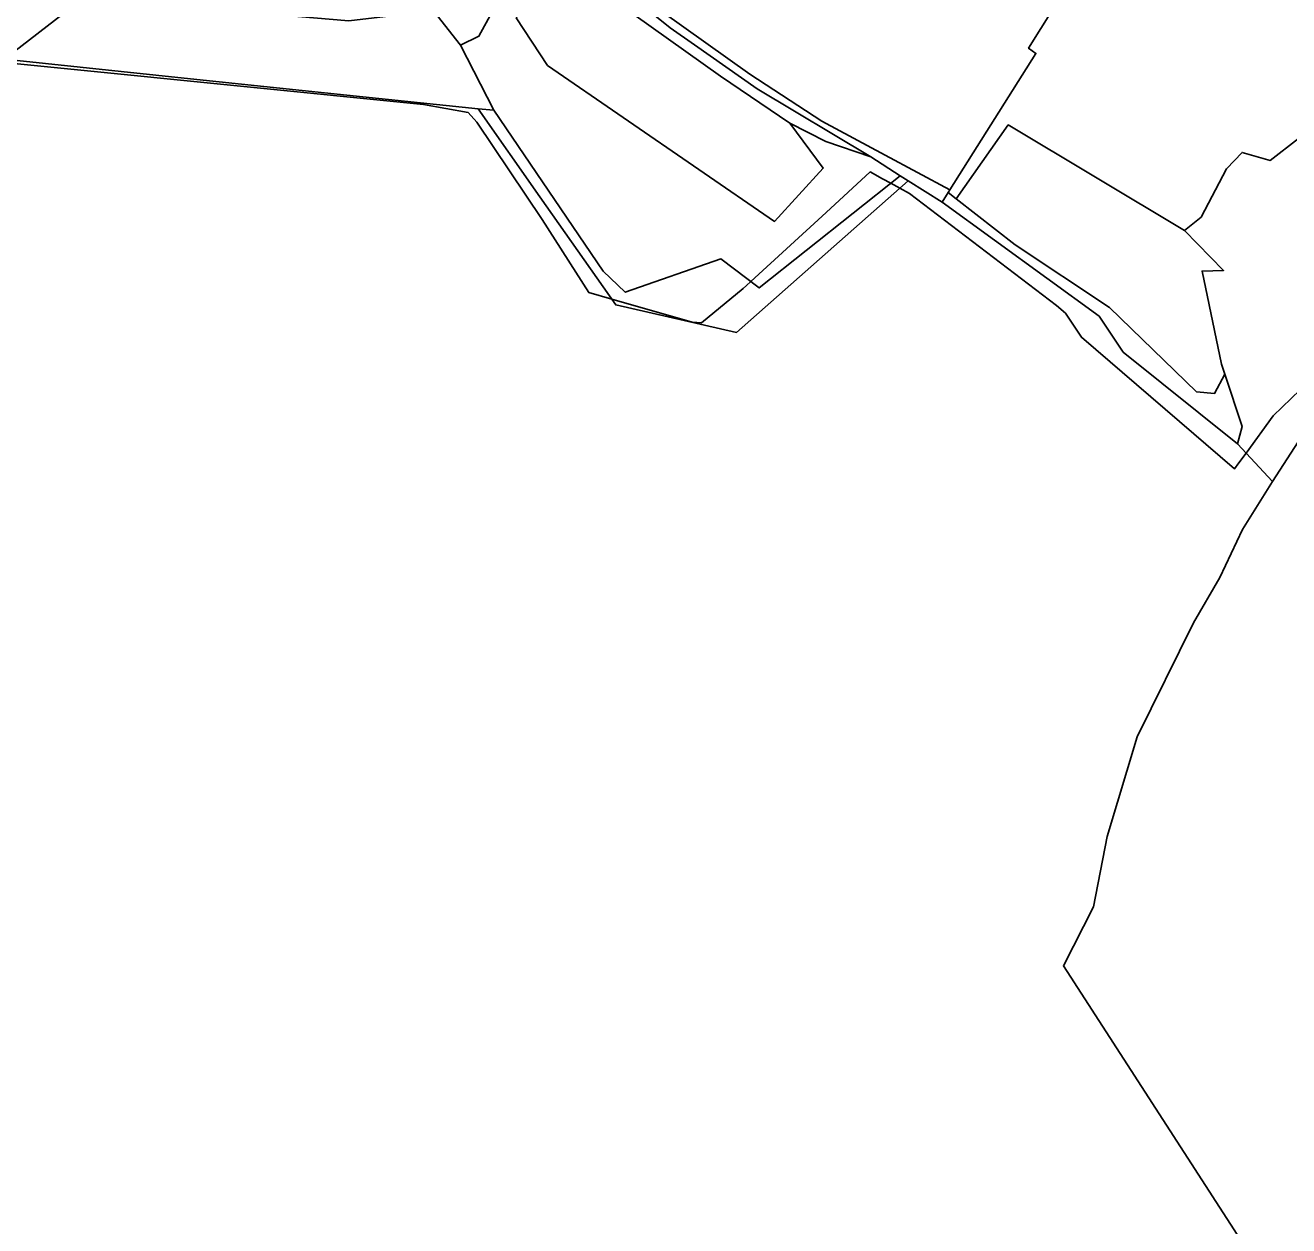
# Model space of a CAD drawing. Extents: x -477304 to -465429, y -1159113 to -1149210.
# Drawn here: x -469770.1 to -469434.9, y -1154191.2 to -1153872.9 of the extents above; entities that cross this region are included whole.
import ezdxf

# ---------------------------------------------------------------- set-up
doc = ezdxf.new("R2010")
doc.units = 0
for name, color, linetype in [('BPEJ_s', 7, 'Continuous'), ('PUPFL_s', 7, 'Continuous'), ('trav_porost_s', 7, 'Continuous')]:
    doc.layers.add(name, color=color, linetype=linetype)

msp = doc.modelspace()

# ---------------------------------------------------------------- linework, layer by layer
at = {"layer": 'BPEJ_s'}
msp.add_lwpolyline([(-469427.15, -1153964.96), (-469439.03, -1153976.42), (-469446.25, -1153986.32), (-469448.15, -1153988.93), (-469449.28, -1153990.48), (-469489.93, -1153955.63), (-469494.17, -1153949.27), (-469496.51, -1153947.15), (-469535.53, -1153917.45), (-469538.09, -1153916.06), (-469540.48, -1153914.76), (-469542.67, -1153913.56), (-469545.93, -1153911.78), (-469557.66, -1153922.53), (-469577.63, -1153940.85), (-469578.8, -1153941.92), (-469579.65, -1153942.69), (-469590.68, -1153951.81), (-469593.22, -1153951.6), (-469614.53, -1153945.49), (-469620.58, -1153943.75), (-469632.93, -1153924.41), (-469650.28, -1153898.58), (-469652.61, -1153896.03), (-469664.49, -1153893.91), (-469808.43, -1153879.52)], dxfattribs=at)
msp.add_lwpolyline([(-469427.15, -1153964.96), (-469439.03, -1153976.42), (-469446.25, -1153986.32), (-469448.15, -1153988.93), (-469449.28, -1153990.48), (-469489.93, -1153955.63), (-469494.17, -1153949.27), (-469496.51, -1153947.15), (-469535.53, -1153917.45), (-469538.09, -1153916.06), (-469540.48, -1153914.76), (-469542.67, -1153913.56), (-469545.93, -1153911.78), (-469557.66, -1153922.53), (-469577.63, -1153940.85), (-469578.8, -1153941.92), (-469579.65, -1153942.69), (-469590.68, -1153951.81), (-469593.22, -1153951.6), (-469614.53, -1153945.49), (-469620.58, -1153943.75), (-469632.93, -1153924.41), (-469650.28, -1153898.58), (-469652.61, -1153896.03), (-469664.49, -1153893.91), (-469808.43, -1153879.52)], dxfattribs=at)
at = {"layer": 'PUPFL_s'}
for points in [[(-469610.93, -1153943.67), (-469616.82, -1153938.09), (-469645.76, -1153895.35), (-469654.59, -1153878.11), (-469649.76, -1153875.79), (-469639.46, -1153856.87), (-469634.79, -1153843.2), (-469623.56, -1153854.72), (-469639.83, -1153870.92), (-469631.55, -1153883.52), (-469571.37, -1153924.91), (-469558.42, -1153910.74), (-469567.3, -1153898.8), (-469557.76, -1153903.72), (-469545.78, -1153907.73), (-469538.02, -1153912.81), (-469575.43, -1153942.51), (-469585.59, -1153934.83)], [(-469775.64, -1153881.9), (-469783.48, -1153881), (-469783.59, -1153876.08), (-469781.01, -1153854.69), (-469781.2, -1153853.4), (-469773.1, -1153854.24), (-469751.02, -1153862.77)], [(-469538.02, -1153912.81), (-469545.78, -1153907.73), (-469575.97, -1153889.72), (-469592.53, -1153878.08), (-469599.02, -1153873.57), (-469615.15, -1153860.44), (-469614.32, -1153858.32), (-469601.18, -1153869.2), (-469577.87, -1153885.83), (-469558.77, -1153898.35), (-469541.99, -1153907.31), (-469524.78, -1153916.5), (-469525.26, -1153917.26), (-469526.83, -1153919.75), (-469535.88, -1153914.11)], [(-469684.24, -1153871.71), (-469661.77, -1153869.04), (-469654.59, -1153878.11), (-469645.76, -1153895.35), (-469649.95, -1153895), (-469684.76, -1153891.37), (-469724.55, -1153887.23), (-469775.64, -1153881.9), (-469751.02, -1153862.77), (-469735.23, -1153867.36)], [(-469616.82, -1153938.09), (-469610.93, -1153943.67), (-469585.59, -1153934.83), (-469575.43, -1153942.51), (-469538.02, -1153912.81), (-469535.88, -1153914.11), (-469581.42, -1153954.35), (-469613.45, -1153947.03), (-469633.55, -1153918.38), (-469649.95, -1153895), (-469645.76, -1153895.35)], [(-469454.61, -1153970.52), (-469459.36, -1153970.07), (-469482.5, -1153947.68), (-469507.5, -1153931.07), (-469523.1, -1153918.94), (-469509.32, -1153899.3), (-469462.54, -1153927.29), (-469452.2, -1153937.91), (-469457.92, -1153938.06), (-469452.72, -1153962.74), (-469451.84, -1153965.43)], [(-469482.5, -1153947.68), (-469459.36, -1153970.07), (-469454.61, -1153970.52), (-469451.84, -1153965.43), (-469447.29, -1153979.3), (-469448.49, -1153983.9), (-469478.81, -1153959.61), (-469485.22, -1153950), (-469526.83, -1153919.75), (-469525.26, -1153917.26), (-469523.1, -1153918.94), (-469507.5, -1153931.07)]]:
    msp.add_lwpolyline(points, close=True, dxfattribs=at)
for points in [[(-469775.64, -1153881.9), (-469724.55, -1153887.23), (-469684.76, -1153891.37), (-469649.95, -1153895), (-469633.55, -1153918.38), (-469613.45, -1153947.03), (-469581.42, -1153954.35), (-469535.88, -1153914.11), (-469526.83, -1153919.75), (-469485.22, -1153950), (-469478.81, -1153959.61), (-469448.49, -1153983.9), (-469439.25, -1153993.89), (-469447.14, -1154006.63), (-469453.22, -1154019.37), (-469460.2, -1154031.37), (-469475.15, -1154061.62), (-469483.12, -1154088.01), (-469486.74, -1154106.66), (-469494.71, -1154122.36), (-469436.33, -1154212.62)], [(-469436.33, -1154212.62), (-469494.71, -1154122.36), (-469486.74, -1154106.66), (-469483.12, -1154088.01), (-469475.15, -1154061.62), (-469460.2, -1154031.37), (-469453.22, -1154019.37), (-469447.14, -1154006.63), (-469439.25, -1153993.89), (-469429.47, -1153978.85)]]:
    msp.add_lwpolyline(points, dxfattribs=at)
at = {"layer": 'trav_porost_s'}
for points in [[(-469558.77, -1153898.35), (-469577.87, -1153885.83), (-469601.18, -1153869.2), (-469614.32, -1153858.32), (-469610.4, -1153846.52), (-469597.65, -1153813.86), (-469592.2, -1153808.58), (-469580.99, -1153796.31), (-469569.18, -1153783.37), (-469566.69, -1153785.2), (-469484.31, -1153847.56), (-469503.95, -1153878.98), (-469501.98, -1153880.33), (-469524.78, -1153916.5), (-469541.99, -1153907.31)], [(-469571.37, -1153924.91), (-469631.55, -1153883.52), (-469639.83, -1153870.92), (-469623.56, -1153854.72), (-469613.28, -1153866.79), (-469585.64, -1153886.33), (-469567.3, -1153898.8), (-469558.42, -1153910.74)]]:
    msp.add_lwpolyline(points, close=True, dxfattribs=at)
for points in [[(-469432.55, -1153856), (-469403.8, -1153873.76), (-469405.56, -1153880.29), (-469395.13, -1153887.9), (-469401.99, -1153902.94), (-469407.99, -1153908.36), (-469411.11, -1153907.5), (-469417.37, -1153910.07), (-469420.64, -1153907.56), (-469423.15, -1153910.36), (-469432.31, -1153902.94), (-469439.87, -1153908.72), (-469447.3, -1153906.6), (-469451.39, -1153910.99), (-469458.16, -1153923.75), (-469462.54, -1153927.29), (-469509.32, -1153899.3), (-469523.1, -1153918.94), (-469525.26, -1153917.26), (-469524.78, -1153916.5), (-469501.98, -1153880.33), (-469503.95, -1153878.98), (-469484.31, -1153847.56)], [(-469639.46, -1153856.87), (-469649.76, -1153875.79), (-469654.59, -1153878.11), (-469661.77, -1153869.04)], [(-469615.15, -1153860.44), (-469599.02, -1153873.57), (-469592.53, -1153878.08), (-469575.97, -1153889.72), (-469545.78, -1153907.73), (-469557.76, -1153903.72), (-469567.3, -1153898.8), (-469585.64, -1153886.33), (-469613.28, -1153866.79)]]:
    msp.add_lwpolyline(points, dxfattribs=at)

doc.saveas('drawing.dxf')
